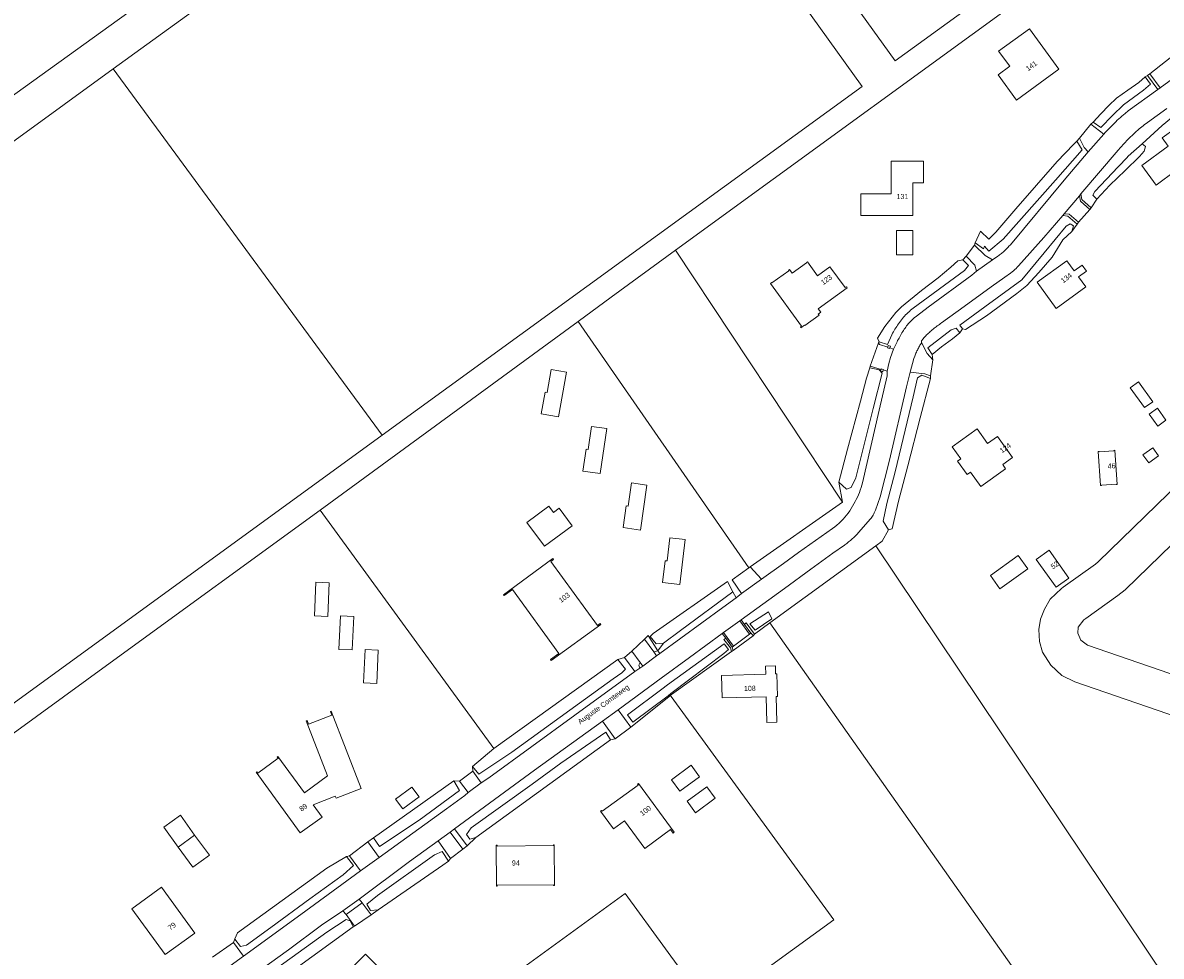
# Model space of a CAD drawing. Header units: metres. Extents: x 138165 to 154469, y 480134 to 494189.
# Tile 423 of 656: x 150610 to 150888, y 483624 to 483853. Entities that reach past the tile are written whole.
import ezdxf

# ---------------------------------------------------------------- set-up
doc = ezdxf.new("R2010")
doc.units = ezdxf.units.M
doc.header["$LTSCALE"] = 0.001
doc.header["$MEASUREMENT"] = 0
doc.layers.add('TOP-L-topo objecten vlak', color=7, linetype='Continuous', lineweight=0)
doc.layers.add('TOP-T-topo huisnummering naamgeving', color=7, linetype='Continuous', lineweight=0)
doc.styles.add('Style-INTL_ISO', font='INTL_ISO.shx')

msp = doc.modelspace()

# ---------------------------------------------------------------- linework, layer by layer
at = {"layer": 'TOP-L-topo objecten vlak', "flags": 128}
for points in [[(150942.04, 483998.23), (150947.39, 484000), (150949.02, 484000.54), (150949.4, 484000), (150979.75, 483956.74), (150823.3, 483843.37), (150759.33, 483932.25), (150765.9, 483934.86)], [(150676.01, 483946.79), (150715.7, 483976.31), (150746.01, 483934.99), (150379.83, 483671.23), (150349.83, 483711.9), (150676.01, 483946.79)], [(150988.77, 483955.2), (150983.01, 483950.72), (150866.06, 483867.3), (150769.48, 483796.92)], [(150631.66, 483841.42), (150750.45, 483927.37), (150815.25, 483837.05), (150697.59, 483751.6)], [(150853.05, 483833.74), (150863.42, 483841.29), (150856.19, 483851.22), (150848.65, 483845.73), (150851.37, 483842), (150848.54, 483839.94), (150853.05, 483833.74)], [(150895.82, 483842.28), (150893.19, 483843.97), (150892.21, 483845.32), (150885.72, 483840.2)], [(150509.76, 483752.63), (150631.66, 483841.42)], [(150697.59, 483751.6), (150631.66, 483841.42)], [(150888.22, 483836.74), (150895.82, 483842.28)], [(150884.59, 483839.45), (150882.98, 483838.05), (150880.3, 483836.16), (150877.57, 483834.16), (150875.63, 483832.43), (150873.68, 483830.33), (150871.85, 483828.3)], [(150871.85, 483828.3), (150873.67, 483827.02), (150876.52, 483829.92), (150879.28, 483832.6), (150884.14, 483836.19), (150885.9, 483837.64), (150884.59, 483839.45)], [(150884.59, 483839.45), (150885.14, 483839.77)], [(150885.72, 483840.2), (150885.14, 483839.77)], [(150885.14, 483839.77), (150887.67, 483836.32)], [(150888.22, 483836.74), (150885.72, 483840.2)], [(150887.67, 483836.32), (150880.43, 483831.09), (150879.64, 483830.45), (150879.25, 483830.12), (150878.86, 483829.78), (150878.48, 483829.45), (150878.1, 483829.11), (150877.73, 483828.76), (150877.36, 483828.41), (150877.03, 483828.09), (150876.7, 483827.77), (150876.37, 483827.44), (150876.05, 483827.1), (150875.73, 483826.77), (150875.41, 483826.43), (150875.1, 483826.09), (150874.79, 483825.75), (150874.47, 483825.36)], [(150887.67, 483836.32), (150888.22, 483836.74)], [(150897.1, 483834.56), (150895.2, 483832.78), (150888.74, 483827.51), (150883.86, 483823.03)], [(150868.82, 483810.71), (150877.95, 483821.47), (150878.52, 483822.13), (150878.81, 483822.46), (150879.1, 483822.79), (150879.4, 483823.11), (150879.7, 483823.43), (150880, 483823.75), (150880.33, 483824.09), (150880.66, 483824.42), (150881, 483824.75), (150881.34, 483825.08), (150881.69, 483825.4), (150882.03, 483825.71), (150882.39, 483826.03), (150882.74, 483826.34), (150883.1, 483826.64), (150883.43, 483826.91), (150883.76, 483827.18), (150884.09, 483827.45), (150884.43, 483827.71), (150884.77, 483827.96), (150885.11, 483828.22), (150889.88, 483831.66)], [(150871.26, 483827.83), (150868.43, 483824.36)], [(150871.26, 483827.83), (150871.85, 483828.3)], [(150874.47, 483825.36), (150871.26, 483827.83)], [(150867.8, 483823.67), (150868.43, 483824.36)], [(150868.43, 483824.36), (150869.65, 483822.07), (150870.61, 483821.01)], [(150870.61, 483821.01), (150874.47, 483825.36)], [(150890.17, 483822.4), (150883.73, 483817.72), (150887.24, 483812.9), (150892.09, 483816.43), (150895.62, 483811.58), (150900.44, 483815.08), (150891.92, 483826.78), (150888.69, 483824.43), (150890.17, 483822.4)], [(150842.92, 483798.74), (150844.92, 483797.28), (150845.22, 483797.92), (150846.25, 483796.71), (150849.8, 483799.6), (150862.6, 483814.11), (150869.13, 483821.55), (150867.8, 483823.67)], [(150867.8, 483823.67), (150866.97, 483822.81), (150863.02, 483818.69), (150852.86, 483807.03), (150848, 483801.32), (150846.23, 483799.63), (150844.23, 483801.59), (150842.92, 483798.74)], [(150883.86, 483823.03), (150880.43, 483819.98), (150880.26, 483819.82), (150880.21, 483819.77), (150877.98, 483817.39), (150872.24, 483811.28), (150871.75, 483810.42), (150872.69, 483809.41)], [(150872.69, 483809.41), (150875.86, 483812.85), (150879.68, 483816.45), (150883.17, 483819.86), (150884.32, 483821.22), (150884.64, 483822.36), (150883.86, 483823.03)], [(150822.34, 483810.76), (150814.89, 483810.76), (150814.89, 483805.46), (150827.64, 483805.46), (150827.64, 483813.46), (150830.24, 483813.46), (150830.24, 483818.76), (150822.34, 483818.76), (150822.34, 483810.76)], [(150870.61, 483821.01), (150864.71, 483814.05), (150851.52, 483798.23), (150851.18, 483797.87), (150851.01, 483797.69), (150850.84, 483797.51), (150850.67, 483797.34), (150850.49, 483797.16), (150850.31, 483796.99), (150850.13, 483796.82), (150849.93, 483796.64), (150849.73, 483796.46), (150849.52, 483796.29), (150849.32, 483796.11), (150849.11, 483795.94), (150848.89, 483795.78), (150848.68, 483795.61), (150848.46, 483795.45), (150847.18, 483794.59)], [(150868.43, 483810.28), (150864.74, 483805.86)], [(150868.82, 483810.71), (150868.43, 483810.28)], [(150868.43, 483810.28), (150868.68, 483808.94), (150871.02, 483806.93)], [(150871.35, 483807.32), (150869.05, 483809.37), (150868.82, 483810.71)], [(150872.69, 483809.41), (150871.35, 483807.32)], [(150829.77, 483774.27), (150829.71, 483774.69), (150830.12, 483775.2), (150830.34, 483775.45), (150830.56, 483775.69), (150830.78, 483775.93), (150831, 483776.15), (150831.22, 483776.37), (150831.44, 483776.58), (150831.67, 483776.78), (150831.9, 483776.99), (150832.14, 483777.19), (150832.38, 483777.38), (150832.61, 483777.58), (150832.86, 483777.78), (150833.11, 483777.97), (150833.36, 483778.17), (150833.62, 483778.36), (150833.88, 483778.55), (150834.13, 483778.73), (150834.39, 483778.91), (150834.66, 483779.09), (150840.19, 483783.12), (150846.85, 483787.96), (150850.14, 483790.3), (150851.55, 483791.31), (150851.58, 483791.33), (150851.93, 483791.59), (150852.27, 483791.86), (150852.6, 483792.15), (150852.92, 483792.44), (150853.22, 483792.75), (150853.52, 483793.07), (150859.73, 483800.04), (150864.35, 483805.39)], [(150864.74, 483805.86), (150864.35, 483805.39)], [(150864.35, 483805.39), (150865.59, 483805.23), (150867.9, 483803.34)], [(150868.21, 483803.78), (150865.91, 483805.74), (150864.74, 483805.86)], [(150868.21, 483803.78), (150871.02, 483806.93)], [(150871.02, 483806.93), (150871.35, 483807.32)], [(150866.57, 483801.54), (150867.01, 483802.86), (150866.2, 483803.41), (150865.21, 483802.84), (150859.82, 483796.28), (150854.31, 483789.65), (150848.33, 483785.22), (150845.27, 483783), (150839.13, 483778.56), (150839.83, 483777.64)], [(150867.9, 483803.34), (150866.57, 483801.54)], [(150867.9, 483803.34), (150868.21, 483803.78)], [(150827.64, 483801.76), (150823.64, 483801.76), (150823.64, 483795.76), (150827.64, 483795.76), (150827.64, 483801.76)], [(150839.83, 483777.64), (150840.54, 483777.45), (150845.67, 483780.8), (150853.1, 483786.3), (150855.55, 483788.23), (150858.52, 483791.49), (150861.78, 483795.21), (150864.38, 483799.44), (150866.57, 483801.54)], [(150769.48, 483796.92), (150753.7, 483785.42), (150745.59, 483779.48)], [(150769.48, 483796.92), (150810.38, 483735.17)], [(150840.72, 483795.48), (150842.71, 483798.15)], [(150842.71, 483798.15), (150842.92, 483798.74)], [(150842.71, 483798.15), (150845.36, 483795.6), (150847.18, 483794.59)], [(150811.34, 483787.94), (150811.06, 483787.74), (150807.32, 483792.87), (150804.29, 483790.66), (150801.79, 483794.1), (150801.51, 483793.9), (150801.57, 483793.81), (150798.09, 483791.28), (150797.44, 483792.17), (150797.16, 483791.97), (150797.22, 483791.89), (150793.09, 483788.89), (150793.04, 483788.97), (150792.75, 483788.76), (150800.37, 483778.29), (150800.1, 483778.09), (150800.22, 483777.92), (150801.09, 483778.55), (150801.17, 483778.43), (150804.68, 483780.98), (150804.47, 483781.27), (150805.06, 483781.7), (150804.47, 483782.51), (150811.55, 483787.66), (150811.34, 483787.94)], [(150839.85, 483794.54), (150838.69, 483794.28), (150836.92, 483792.76), (150833.82, 483790.16), (150829.79, 483787.05), (150824.83, 483783.02), (150823.49, 483781.67), (150820.8, 483778.23), (150818.96, 483775.39), (150819.35, 483774.44)], [(150819.35, 483774.44), (150821.4, 483773.77), (150822.47, 483776.21), (150822.65, 483776.56), (150822.85, 483776.9), (150823.04, 483777.23), (150823.24, 483777.57), (150823.45, 483777.9), (150823.67, 483778.23), (150823.89, 483778.56), (150824.11, 483778.89), (150824.34, 483779.21), (150824.57, 483779.54), (150824.82, 483779.85), (150825.06, 483780.16), (150825.32, 483780.47), (150825.58, 483780.76), (150825.87, 483781.06), (150826.16, 483781.35), (150826.46, 483781.64), (150826.77, 483781.91), (150827.08, 483782.18), (150827.73, 483782.69), (150840.25, 483791.97), (150841.23, 483793.17), (150839.85, 483794.54)], [(150839.85, 483794.54), (150840.72, 483795.48)], [(150843.2, 483791.76), (150842.86, 483793.29), (150840.72, 483795.48)], [(150847.18, 483794.59), (150843.2, 483791.76)], [(150868.22, 483790.39), (150870.16, 483791.8), (150869.1, 483793.25), (150867.16, 483791.84), (150865.35, 483794.33), (150858.11, 483789.06), (150862.79, 483782.62), (150870.03, 483787.9), (150868.22, 483790.39)], [(150843.2, 483791.76), (150842.08, 483790.84), (150831.4, 483782.94), (150828.51, 483780.76), (150827.96, 483780.32), (150827.7, 483780.09), (150827.44, 483779.85), (150827.19, 483779.6), (150826.95, 483779.35), (150826.71, 483779.09), (150826.5, 483778.84), (150826.29, 483778.59), (150826.09, 483778.34), (150825.9, 483778.08), (150825.71, 483777.82), (150825.53, 483777.55), (150825.33, 483777.25), (150825.14, 483776.95), (150824.95, 483776.64), (150824.77, 483776.34), (150824.59, 483776.02), (150824.42, 483775.71), (150824.24, 483775.39), (150824.08, 483775.08), (150823.91, 483774.75), (150823.75, 483774.43), (150823.59, 483774.11), (150823.44, 483773.78), (150823.29, 483773.45), (150823.15, 483773.12), (150822.88, 483772.67)], [(150745.59, 483779.48), (150682.37, 483733.21)], [(150787.44, 483719.05), (150745.59, 483779.48)], [(150839.15, 483776.63), (150838.23, 483777.82), (150836.98, 483777.41), (150831.29, 483773.02), (150832.39, 483771.37)], [(150839.83, 483777.64), (150839.15, 483776.63)], [(150819.22, 483774.18), (150817.16, 483768.46)], [(150819.22, 483774.18), (150819.35, 483774.44)], [(150821.47, 483773.13), (150819.46, 483773.79), (150819.22, 483774.18)], [(150827.01, 483767.01), (150827.89, 483770.4), (150828.08, 483770.92), (150828.18, 483771.18), (150828.29, 483771.44), (150828.4, 483771.7), (150828.51, 483771.96), (150828.63, 483772.21), (150828.74, 483772.44), (150828.86, 483772.68), (150828.98, 483772.91), (150829.1, 483773.14), (150829.23, 483773.37), (150829.36, 483773.6), (150829.49, 483773.82), (150829.63, 483774.05), (150829.77, 483774.27)], [(150829.77, 483774.27), (150831.16, 483771.62), (150832.49, 483770.06)], [(150832.39, 483771.37), (150834.62, 483773.26), (150837.34, 483775.16), (150839.15, 483776.63)], [(150821.36, 483767.24), (150821.75, 483769.18), (150822.14, 483770.6), (150822.88, 483772.67)], [(150821.99, 483772.96), (150821.94, 483772.84), (150821.44, 483773), (150821.47, 483773.13)], [(150821.99, 483772.96), (150822.12, 483773.36), (150821.61, 483773.53), (150821.47, 483773.13)], [(150822.88, 483772.67), (150821.99, 483772.96)], [(150832.39, 483771.37), (150832.49, 483770.06)], [(150817.05, 483768.08), (150817.16, 483768.46)], [(150817.16, 483768.46), (150819.85, 483767.71)], [(150832.49, 483770.06), (150831.94, 483766.11)], [(150740.79, 483756.08), (150742.73, 483767.04), (150739, 483767.71), (150737.99, 483762.06), (150737.5, 483762.14), (150736.56, 483756.83), (150740.79, 483756.08)], [(150785.54, 483706.3), (150796.2, 483714), (150802.63, 483718.69), (150808.04, 483722.63), (150810.85, 483724.61), (150810.99, 483724.71), (150811.44, 483725.04), (150811.89, 483725.39), (150812.32, 483725.76), (150812.75, 483726.13), (150813.17, 483726.52), (150813.57, 483726.91), (150813.96, 483727.32), (150814.34, 483727.74), (150814.38, 483727.78), (150817.2, 483730.98), (150817.21, 483730.99), (150817.4, 483731.22), (150817.59, 483731.47), (150817.76, 483731.72), (150817.92, 483731.99), (150818.06, 483732.26), (150818.19, 483732.54), (150818.3, 483732.82), (150818.45, 483733.22), (150819.66, 483736.46), (150821.89, 483745.47), (150826.04, 483763.45), (150827.01, 483767.01)], [(150821.36, 483767.24), (150821.37, 483766.16), (150819.4, 483757.73), (150815.3, 483739.89), (150814.94, 483738.71), (150814.73, 483738.12), (150814.52, 483737.54), (150814.28, 483736.97), (150814.03, 483736.4), (150813.77, 483735.84), (150813.49, 483735.28), (150813.18, 483734.7), (150812.86, 483734.13), (150812.52, 483733.56), (150812.16, 483733.01), (150811.79, 483732.47), (150811.39, 483731.95), (150810.97, 483731.44), (150810.52, 483730.94), (150810.04, 483730.45), (150809.54, 483729.99), (150809.02, 483729.54), (150808.49, 483729.12), (150807.94, 483728.72), (150799.63, 483722.82), (150795.92, 483720.12), (150790.55, 483716.24)], [(150817.05, 483768.08), (150816.26, 483765.55), (150814.84, 483759.92), (150811.64, 483748.16), (150809.48, 483740.02)], [(150809.48, 483740.02), (150811.34, 483738.37), (150812.54, 483738.78), (150813.69, 483741.13), (150817.89, 483758.1), (150820.08, 483766.81), (150819.35, 483767.57), (150817.05, 483768.08)], [(150819.85, 483767.71), (150819.81, 483767.6), (150819.73, 483767.31), (150820.24, 483767.14), (150820.37, 483767.56)], [(150819.85, 483767.71), (150819.89, 483767.82), (150820.4, 483767.66), (150820.37, 483767.56)], [(150831.97, 483765.47), (150829.86, 483766.32), (150828.8, 483765.65), (150827.7, 483761), (150823.33, 483742.55), (150821.23, 483734.86), (150820.32, 483730.48), (150821.7, 483728.39)], [(150820.37, 483767.56), (150821.36, 483767.24)], [(150831.94, 483766.11), (150830.58, 483766.6), (150827.01, 483767.01)], [(150831.94, 483766.11), (150831.97, 483765.47)], [(150821.7, 483728.39), (150822.58, 483728.6), (150824.15, 483735.38), (150826.38, 483744.08), (150829.41, 483755.86), (150831.97, 483765.47)], [(150884.39, 483758.32), (150886.43, 483759.77), (150882.94, 483764.66), (150880.91, 483763.21), (150884.39, 483758.32)], [(150885.54, 483756.71), (150887.63, 483753.78), (150889.66, 483755.23), (150887.58, 483758.16), (150885.54, 483756.71)], [(150697.59, 483751.6), (150574.11, 483661.74)], [(150751.02, 483742.16), (150752.61, 483753.18), (150748.86, 483753.73), (150748.04, 483748.05), (150747.54, 483748.12), (150746.77, 483742.78), (150751.02, 483742.16)], [(150849.65, 483744.35), (150852.09, 483746.1), (150848.4, 483751.26), (150845.96, 483749.52), (150843.4, 483753.1), (150837.3, 483748.74), (150839.42, 483745.77), (150838.6, 483745.19), (150840.93, 483741.93), (150841.74, 483742.52), (150844.27, 483738.97), (150850.37, 483743.34), (150849.65, 483744.35)], [(150873.88, 483739.32), (150877.48, 483739.57), (150877.48, 483739.47), (150877.73, 483739.49), (150877.15, 483747.87), (150876.91, 483747.85), (150876.91, 483747.75), (150873.32, 483747.5), (150873.31, 483747.6), (150873.07, 483747.59), (150873.65, 483739.21), (150873.89, 483739.22), (150873.88, 483739.32)], [(150884.02, 483746.73), (150885.42, 483744.78), (150887.86, 483746.53), (150886.46, 483748.48), (150884.02, 483746.73)], [(150760.89, 483728.31), (150762.48, 483739.33), (150758.72, 483739.88), (150757.9, 483734.2), (150757.41, 483734.27), (150756.63, 483728.93), (150760.89, 483728.31)], [(150810.38, 483735.17), (150809.48, 483740.02)], [(150893.15, 483740.02), (150873.01, 483720.5), (150872.38, 483719.97), (150864.46, 483714.32), (150864.02, 483714.01), (150861.26, 483711.36), (150859.85, 483708.95), (150858.94, 483706.46), (150858.52, 483703.96), (150858.69, 483700.97), (150859.44, 483698.39), (150861.43, 483695.15), (150864.17, 483692.66), (150867.34, 483691.14), (150895.08, 483681.57)], [(150787.8, 483719.31), (150810.38, 483735.17)], [(150682.37, 483733.21), (150631.84, 483696.43), (150581.52, 483659.8), (150530.99, 483623.02), (150466.31, 483575.94), (150451.61, 483565.23)], [(150682.37, 483733.21), (150724.95, 483674.72)], [(150737.34, 483724.33), (150744.17, 483729.31), (150741, 483733.66), (150739.59, 483732.62), (150738.47, 483734.15), (150733.06, 483730.2), (150737.34, 483724.33)], [(150898.18, 483690.56), (150870.44, 483700.12), (150868.82, 483701.3), (150868.08, 483703.05), (150868.16, 483704.54), (150869.55, 483706.28), (150870, 483706.6), (150877.9, 483712.24), (150879.62, 483713.68), (150899.76, 483733.2)], [(150821.7, 483728.39), (150820.11, 483725.56), (150818.6, 483724.46)], [(150770.55, 483714.93), (150771.84, 483725.99), (150768.07, 483726.43), (150767.4, 483720.73), (150766.91, 483720.79), (150766.28, 483715.43), (150770.55, 483714.93)], [(150792.62, 483705.54), (150818.6, 483724.46)], [(150818.6, 483724.46), (150915.18, 483580.23)], [(150738.86, 483696.57), (150739.03, 483696.34), (150751.17, 483705.18), (150751.01, 483705.41), (150750.36, 483704.94), (150738.95, 483720.6), (150739.6, 483721.08), (150739.43, 483721.3), (150727.29, 483712.46), (150727.46, 483712.24), (150729.51, 483713.73), (150740.91, 483698.06), (150738.86, 483696.57)], [(150846.62, 483717.18), (150848.94, 483713.92), (150855.78, 483718.81), (150853.45, 483722.06), (150846.62, 483717.18)], [(150862.73, 483714.27), (150865.89, 483716.53), (150861, 483723.36), (150857.84, 483721.1), (150862.73, 483714.27)], [(150785.64, 483712.75), (150783.32, 483716.14), (150787.44, 483719.05)], [(150787.44, 483719.05), (150787.8, 483719.31)], [(150787.8, 483719.31), (150790.55, 483716.24)], [(150681.34, 483715.5), (150680.97, 483707.29), (150684.24, 483707.12), (150684.57, 483715.36), (150681.34, 483715.5)], [(150783.53, 483713.2), (150782.25, 483715.7), (150763.97, 483702.95), (150763.29, 483702.24), (150764.72, 483700.4), (150766.55, 483700.61)], [(150790.55, 483716.24), (150785.64, 483712.75)], [(150766.55, 483700.61), (150770.72, 483703.71), (150783.53, 483713.2)], [(150783.53, 483713.2), (150784.32, 483711.67)], [(150785.64, 483712.75), (150784.32, 483711.67)], [(150784.32, 483711.67), (150781.08, 483709.34), (150765.62, 483698.08)], [(150687.36, 483707.31), (150686.98, 483699.06), (150690.25, 483698.91), (150690.62, 483707.15), (150687.36, 483707.31)], [(150793.1, 483706.55), (150792.22, 483708.27), (150787.72, 483705.32), (150788.97, 483703.75), (150793.1, 483706.55)], [(150785.2, 483706.06), (150781.24, 483703.16)], [(150785.54, 483706.3), (150785.2, 483706.06)], [(150787.64, 483702.76), (150785.2, 483706.06)], [(150786.36, 483705.19), (150785.54, 483706.3)], [(150786.36, 483705.19), (150786.81, 483705.55), (150788.83, 483702.76)], [(150787.97, 483703), (150786.36, 483705.19)], [(150792.62, 483705.54), (150788.83, 483702.76)], [(150864.29, 483603.81), (150792.62, 483705.54)], [(150755.39, 483684.24), (150765.93, 483691.96), (150772.92, 483697.06), (150780.93, 483702.91)], [(150761.88, 483701.58), (150758.8, 483698.58)], [(150761.88, 483701.58), (150762.76, 483702.42), (150765.14, 483698.74)], [(150764.15, 483698.43), (150761.89, 483701.57), (150761.88, 483701.58)], [(150781.24, 483703.16), (150780.93, 483702.91)], [(150780.93, 483702.91), (150781.77, 483701.78)], [(150781.24, 483703.16), (150783.68, 483699.87)], [(150783.23, 483698.53), (150782.96, 483699.45), (150781.32, 483701.48), (150781.77, 483701.78)], [(150781.77, 483701.78), (150783.34, 483699.61)], [(150783.64, 483698.76), (150788.5, 483702.38)], [(150783.68, 483699.87), (150787.64, 483702.76)], [(150787.64, 483702.76), (150787.97, 483703)], [(150788.5, 483702.38), (150788.03, 483703.07), (150787.97, 483703)], [(150788.83, 483702.76), (150788.5, 483702.38)], [(150693.39, 483699.05), (150693, 483690.82), (150696.25, 483690.67), (150696.62, 483698.9), (150693.39, 483699.05)], [(150781.34, 483698.03), (150782.48, 483699.03), (150781.39, 483700.43), (150767.52, 483690.34), (150767.16, 483690.08), (150766.43, 483689.53), (150757.7, 483683.02), (150759.05, 483681.21), (150767.64, 483687.69), (150768.35, 483688.23), (150781.34, 483698.03)], [(150765.14, 483698.74), (150764.15, 483698.43)], [(150765.14, 483698.74), (150766.55, 483700.61)], [(150765.62, 483698.08), (150765.14, 483698.74)], [(150783.64, 483698.76), (150783.23, 483698.53)], [(150783.34, 483699.61), (150783.68, 483699.87)], [(150783.34, 483699.61), (150783.64, 483698.76)], [(150719.74, 483670.35), (150721.25, 483668.47), (150729.35, 483673.86), (150745.91, 483685.91), (150754.2, 483691.85), (150756.33, 483693.33), (150757.21, 483694.24), (150755.31, 483696.61)], [(150755.31, 483696.61), (150724.95, 483674.72)], [(150755.31, 483696.61), (150756.99, 483697.08)], [(150756.99, 483697.08), (150758.8, 483698.58)], [(150759.51, 483693.63), (150756.99, 483697.08)], [(150758.8, 483698.58), (150760.82, 483695.81)], [(150760.82, 483695.81), (150760.51, 483695.2), (150760.71, 483694.45)], [(150761.43, 483694.98), (150760.82, 483695.81)], [(150764.82, 483697.5), (150761.43, 483694.98)], [(150764.15, 483698.43), (150764.82, 483697.5)], [(150764.82, 483697.5), (150765.62, 483698.08)], [(150783.23, 483698.53), (150768.51, 483687.99), (150768.2, 483687.77)], [(150759.51, 483693.63), (150744.83, 483682.94), (150723.73, 483667.58), (150721.86, 483666.3)], [(150760.71, 483694.45), (150759.51, 483693.63)], [(150760.71, 483694.45), (150761.43, 483694.98)], [(150794, 483693.04), (150793.95, 483694.99), (150791.52, 483694.93), (150791.58, 483692.98), (150780.74, 483692.69), (150780.89, 483687.16), (150791.71, 483687.44), (150791.88, 483681.15), (150794.32, 483681.22), (150794.15, 483687.51), (150794.43, 483687.51), (150794.28, 483693.05), (150794, 483693.04)], [(150768.2, 483687.77), (150767.8, 483687.44), (150758.5, 483679.95)], [(150768.2, 483687.77), (150768.38, 483687.53), (150808.23, 483632.78), (150777.91, 483610.7), (150776.91, 483612.08), (150776.91, 483612.08)], [(150672.04, 483672.81), (150671.85, 483672.67), (150672.08, 483672.35), (150667.13, 483668.75), (150666.9, 483669.07), (150666.7, 483668.93), (150677.53, 483654.05), (150682.87, 483657.94), (150680.67, 483660.96), (150686.1, 483663.05), (150686.3, 483662.54), (150692.45, 483664.91), (150685.13, 483683.93), (150684.93, 483683.86), (150685.29, 483682.92), (150679.56, 483680.72), (150679.2, 483681.65), (150678.97, 483681.56), (150684.19, 483668.02), (150678.53, 483663.9), (150672.04, 483672.81)], [(150755.39, 483684.24), (150751.57, 483681.47)], [(150758.5, 483679.95), (150755.39, 483684.24)], [(150715.29, 483655.04), (150734.95, 483669.41), (150751.57, 483681.47)], [(150751.57, 483681.47), (150754.71, 483677.13)], [(150754.71, 483677.13), (150758.5, 483679.95)], [(150753.54, 483676.92), (150752.36, 483678.74), (150741.39, 483671.18), (150734.32, 483666.04), (150719.42, 483655.28), (150718.22, 483653.68), (150719.11, 483652.53), (150720.54, 483652.9)], [(150720.54, 483652.9), (150753.54, 483676.92)], [(150754.71, 483677.13), (150753.54, 483676.92)], [(150724.95, 483674.72), (150719.74, 483670.35)], [(150719.84, 483669.18), (150716.55, 483666.77)], [(150719.84, 483669.18), (150719.74, 483670.35)], [(150721.86, 483666.3), (150719.84, 483669.18)], [(150773.33, 483670.64), (150768.48, 483667.11), (150770.54, 483664.28), (150775.39, 483667.81), (150773.33, 483670.64)], [(150715.18, 483666.8), (150695.45, 483652.84)], [(150695.45, 483652.84), (150696.96, 483650.71), (150706.63, 483657.22), (150716.53, 483664.44), (150715.18, 483666.8)], [(150706.66, 483662.89), (150704.9, 483665.31), (150700.85, 483662.37), (150702.62, 483659.95), (150706.66, 483662.89)], [(150715.18, 483666.8), (150716.55, 483666.77)], [(150716.55, 483666.77), (150718.64, 483663.97)], [(150718.64, 483663.97), (150721.86, 483666.3)], [(150760.17, 483666), (150760.32, 483665.8), (150751.49, 483659.37), (150751.34, 483659.58), (150751.08, 483659.39), (150754.24, 483655.04), (150757, 483657.04), (150761.95, 483650.25), (150768.28, 483654.86), (150768.89, 483654.02), (150769.15, 483654.21), (150760.42, 483666.19), (150760.17, 483666)], [(150779.22, 483662.55), (150777.16, 483665.38), (150772.31, 483661.85), (150774.37, 483659.02), (150779.22, 483662.55)], [(150718.64, 483663.97), (150717.82, 483663.25), (150713.36, 483659.98), (150696.86, 483648.06)], [(150647.58, 483650.53), (150651.6, 483653.53), (150648.15, 483658.44), (150644.12, 483655.5), (150647.58, 483650.53)], [(150714.26, 483654.28), (150711.34, 483652.16)], [(150715.29, 483655.04), (150714.26, 483654.28)], [(150714.26, 483654.28), (150717.33, 483650.07)], [(150718.38, 483650.86), (150715.29, 483655.04)], [(150655.31, 483648.62), (150651.6, 483653.53), (150647.58, 483650.53), (150651.22, 483645.66), (150655.31, 483648.62)], [(150694.06, 483651.89), (150689.61, 483648.41)], [(150691.95, 483637.83), (150704.26, 483647.06), (150711.34, 483652.16)], [(150694.06, 483651.89), (150695.45, 483652.84)], [(150696.86, 483648.06), (150694.06, 483651.89)], [(150711.34, 483652.16), (150714.34, 483647.8)], [(150720.54, 483652.9), (150718.38, 483650.86)], [(150688.89, 483648.27), (150689.61, 483648.41)], [(150689.61, 483648.41), (150692.3, 483644.76)], [(150713.83, 483647.17), (150712.31, 483649.53), (150710.41, 483648.72), (150696.43, 483638.69), (150693.81, 483636.56), (150694.74, 483635.03), (150696.62, 483635.2)], [(150714.34, 483647.8), (150717.33, 483650.07)], [(150717.33, 483650.07), (150718.38, 483650.86)], [(150725.81, 483641.22), (150739.61, 483641.31), (150739.61, 483641.13), (150739.8, 483641.13), (150739.74, 483651.13), (150739.54, 483651.13), (150739.54, 483650.94), (150725.74, 483650.85), (150725.74, 483651.03), (150725.55, 483651.03), (150725.61, 483641.03), (150725.81, 483641.03), (150725.81, 483641.22)], [(150688.89, 483648.27), (150684.04, 483645.42), (150662.11, 483629.59), (150661.49, 483628.07)], [(150661.49, 483628.07), (150661.52, 483628.04), (150662.84, 483626.2), (150664.33, 483626.55), (150670.29, 483630.91), (150679.89, 483637.89), (150688.07, 483643.82), (150690.53, 483646.06), (150688.89, 483648.27)], [(150692.3, 483644.76), (150696.86, 483648.06)], [(150696.62, 483635.2), (150712.45, 483646.19), (150713.83, 483647.17)], [(150714.34, 483647.8), (150713.83, 483647.17)], [(150692.3, 483644.76), (150677.7, 483634.02), (150663.63, 483623.84)], [(150636.21, 483635.44), (150644.38, 483624.23), (150651.65, 483629.52), (150643.49, 483640.74), (150636.21, 483635.44)], [(150691.95, 483637.83), (150687.97, 483634.99)], [(150692.67, 483636.96), (150691.95, 483637.83)], [(150776.91, 483612.08), (150757.15, 483639.22), (150716.73, 483609.79)], [(150650.39, 483607.72), (150661.25, 483615.74), (150674.62, 483625.43), (150682.76, 483631.41), (150687.97, 483634.99)], [(150687.97, 483634.99), (150688.74, 483634.06)], [(150688.74, 483634.06), (150692.67, 483636.96)], [(150694.88, 483633.99), (150692.67, 483636.96)], [(150696.62, 483635.2), (150694.88, 483633.99)], [(150690.46, 483631.03), (150689.76, 483632.48), (150688.73, 483632.82), (150684.02, 483629.75), (150664.42, 483615.62), (150666.07, 483613.28)], [(150688.74, 483634.06), (150690.82, 483631.2)], [(150690.82, 483631.2), (150694.88, 483633.99)], [(150666.07, 483613.28), (150690.46, 483631.03)], [(150690.82, 483631.2), (150690.46, 483631.03)], [(150661.2, 483627.19), (150655.98, 483623.64)], [(150661.2, 483627.19), (150661.49, 483628.07)], [(150663.63, 483623.84), (150661.2, 483627.19)], [(150658.55, 483620.17), (150663.63, 483623.84)], [(150703.55, 483614.32), (150693.52, 483624.37), (150686.45, 483617.3), (150696.47, 483607.26), (150703.55, 483614.32)]]:
    msp.add_lwpolyline(points, dxfattribs=at)

# ---------------------------------------------------------------- texts
at = {"layer": 'TOP-T-topo huisnummering naamgeving', "style": 'Style-INTL_ISO'}
for s, rotation, p in [('141', 36.1, (150855.88, 483840.75)), ('123', 36.1, (150805.66, 483788.32)), ('134', 36.1, (150864.46, 483788.76)), ('124', 34.9, (150849.47, 483747.09)), ('46', 3.9, (150875.41, 483743.34)), ('52', 35.5, (150861.98, 483718.65)), ('103', 36.1, (150741.42, 483710.42)), ('Auguste Comteweg', 36.1, (150746.1, 483680.65)), ('108', 1.5, (150786.26, 483688.84)), ('89', 36.1, (150677.85, 483659.23)), ('100', 36.1, (150761.32, 483658.16)), ('94', 0.4, (150729.39, 483646.06)), ('79', 36.1, (150645.66, 483630.11))]:
    msp.add_text(s, height=1.25, rotation=rotation, dxfattribs=at).set_placement(p)
msp.add_text('131', height=1.25, dxfattribs=at).set_placement((150823.64, 483809.46))

doc.saveas('drawing.dxf')
